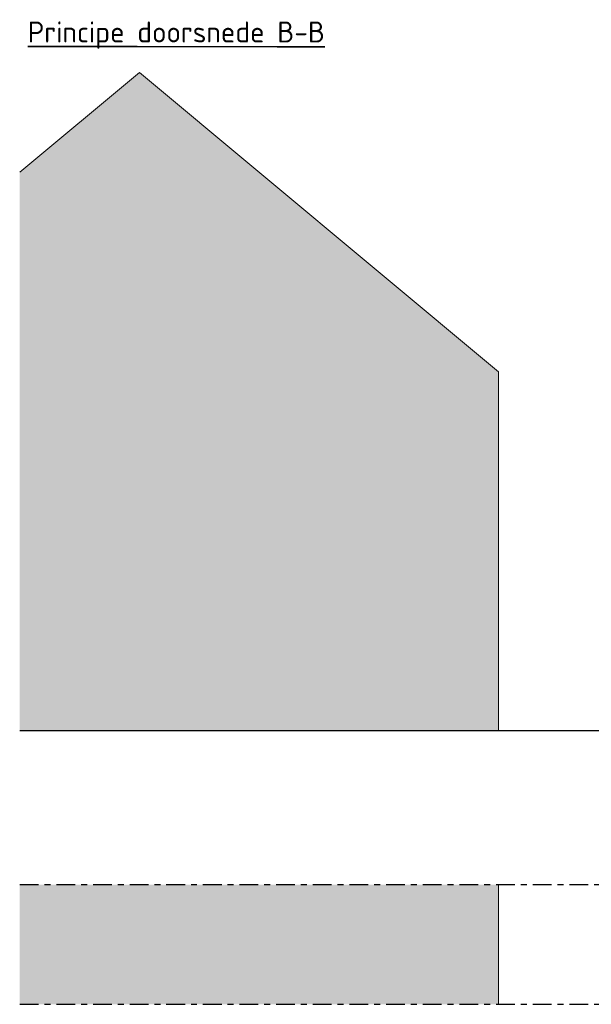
# Model space of a CAD drawing. Header units: metres. Extents: x 104013 to 108981, y 427946 to 428479.
# Tile 304 of 330: x 108906 to 108916, y 428291 to 428308. Entities that reach past the tile are written whole.
import ezdxf

# ---------------------------------------------------------------- set-up
doc = ezdxf.new("R2010")
doc.units = ezdxf.units.M
doc.linetypes.add('CENTER', pattern=[2, 1.25, -0.25, 0.25, -0.25])
doc.linetypes.add('XX-AFBREEK', pattern=[7, 4, -1, 1, -1])
for name, color, linetype, lineweight in [('N-WE-OG-BEBOUWING_WONINGBOUW-GD', 7, 'Continuous', 18), ('N-WE-VH-VERHARDING-GD', 7, 'Continuous', 25), ('N-XX-GW-GROND-GD', 7, 'Continuous', 25), ('X-XX-AL-AFBREEKLIJN-GD', 7, 'XX-AFBREEK', 25), ('X-XX-AL-T35', 7, 'Continuous', 35)]:
    doc.layers.add(name, color=color, linetype=linetype, lineweight=lineweight)
doc.layers.add('N-WE-VH-VERHARDING-AP_BEBOUWING', color=41, linetype='Continuous')
doc.styles.add('NLCS-ISO-M50-T35', font='NLCS-ISO.ttf', dxfattribs={"height": 0.175})

msp = doc.modelspace()

# ---------------------------------------------------------------- hatches: boundary and pattern name
at = {"layer": 'N-WE-VH-VERHARDING-AP_BEBOUWING'}
h = msp.add_hatch(color=256, dxfattribs=at)
h.dxf.hatch_style = 1
h.set_gradient(color1=(255, 255, 255), color2=(207, 207, 207))
h.paths.add_polyline_path([(108908.284, 428306.711), (108914.284, 428301.711), (108914.284, 428295.711), (108906.284, 428295.711), (108906.284, 428305.045)])
h = msp.add_hatch(color=256, dxfattribs=at)
h.dxf.hatch_style = 1
h.set_gradient(color1=(255, 255, 255), color2=(207, 207, 207))
h.paths.add_polyline_path([(108906.284, 428293.142), (108906.284, 428291.142), (108914.284, 428291.142), (108914.284, 428293.142)])

# ---------------------------------------------------------------- linework, layer by layer
at = {"layer": 'N-WE-OG-BEBOUWING_WONINGBOUW-GD'}
for points in [[(108908.284, 428306.711), (108906.284, 428305.045)], [(108908.284, 428306.711), (108914.284, 428301.711)], [(108914.284, 428295.711), (108914.284, 428301.711)], [(108914.284, 428291.142), (108914.284, 428293.142)]]:
    msp.add_lwpolyline(points, dxfattribs=at)
at = {"layer": 'N-WE-VH-VERHARDING-GD', "flags": 128}
msp.add_lwpolyline([(108916.284, 428295.711), (108914.284, 428295.711)], dxfattribs=at)
at = {"layer": 'N-XX-GW-GROND-GD', "flags": 128}
msp.add_lwpolyline([(108914.284, 428295.711), (108906.284, 428295.711)], dxfattribs=at)
at = {"layer": 'X-XX-AL-AFBREEKLIJN-GD', "linetype": 'CENTER', "ltscale": 0.25}
for points in [[(108906.284, 428293.142), (108938.784, 428293.142)], [(108906.284, 428291.142), (108938.784, 428291.142)]]:
    msp.add_lwpolyline(points, dxfattribs=at)

# ---------------------------------------------------------------- texts
at = {"layer": 'X-XX-AL-T35', "insert": (108906.419, 428307.562), "char_height": 0.35, "width": 11.82929, "attachment_point": 1, "rotation": 359.9946, "style": 'NLCS-ISO-M50-T35'}
msp.add_mtext('{\\LPrincipe doorsnede B-B}', dxfattribs=at)

doc.saveas('drawing.dxf')
